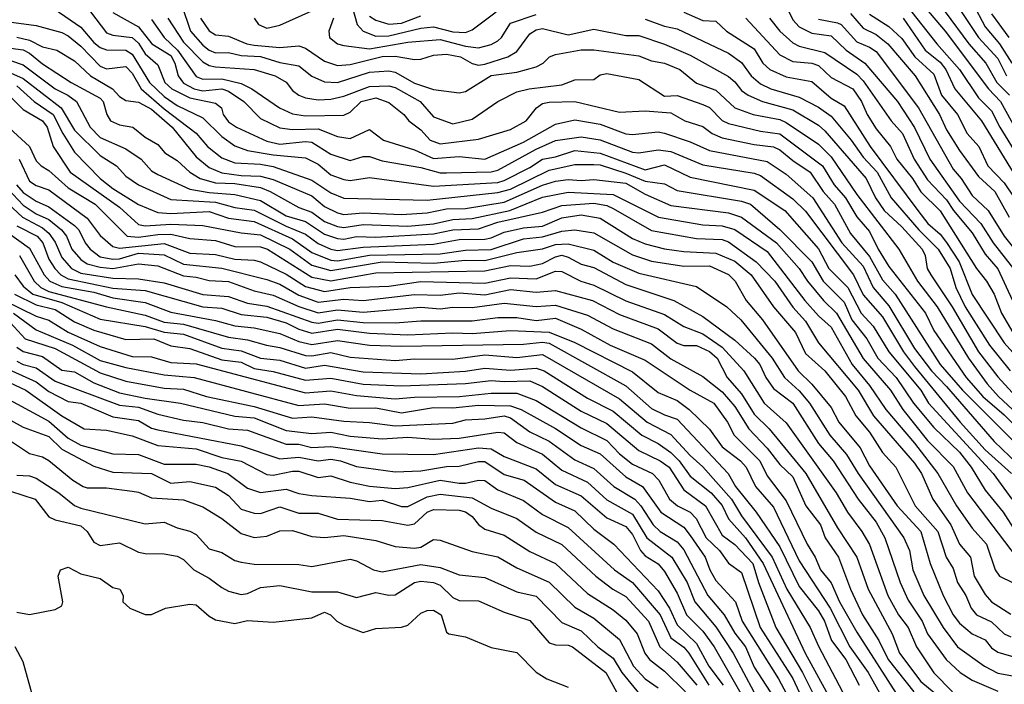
# Model space of a CAD drawing. Header units: metres. Extents: x -51132 to -49532, y -231222 to -229437.
# Tile 493 of 656: x -49813 to -49736, y -230232 to -230180. Entities that reach past the tile are written whole.
import ezdxf

# ---------------------------------------------------------------- set-up
doc = ezdxf.new("R2010")
doc.units = ezdxf.units.M
for name, color, linetype in [('CONTOUR_HALF', 8, 'Continuous'), ('CONTOUR_INDEX', 1, 'Continuous'), ('CONTOUR_INTER', 3, 'Continuous')]:
    doc.layers.add(name, color=color, linetype=linetype)

msp = doc.modelspace()

# ---------------------------------------------------------------- linework, layer by layer
at = {"layer": 'CONTOUR_HALF'}
for points, elevation in [([(-49739.5, -230177.259), (-49737.58, -230180.944), (-49736.445, -230182.259), (-49735.488, -230183.759)], 57.5), ([(-49810.58, -230179.239), (-49808.08, -230180.958), (-49807.08, -230182.159), (-49806.58, -230182.545), (-49806.08, -230182.713), (-49804.58, -230182.758), (-49804.08, -230183.057), (-49802.733, -230185.259), (-49801.58, -230186.351), (-49800.58, -230187.066), (-49798.58, -230188.013), (-49797.08, -230189.475), (-49796.08, -230190.204), (-49795.08, -230190.583), (-49793.08, -230190.921), (-49790.58, -230191.154), (-49789.58, -230191.626), (-49788.58, -230192.471), (-49787.58, -230192.834), (-49787.08, -230192.914), (-49785.58, -230192.68), (-49780.58, -230193.34), (-49775.58, -230193.063), (-49775.08, -230192.921), (-49773.08, -230191.887), (-49772.08, -230191.241), (-49771.08, -230191.059), (-49769.58, -230190.56), (-49767.58, -230190.783), (-49764.08, -230192.083), (-49762.58, -230191.692), (-49760.58, -230192.65), (-49755.58, -230193.654), (-49753.185, -230195.259), (-49750.58, -230198.226), (-49749.752, -230199.759), (-49748.29, -230201.259), (-49747.24, -230203.259), (-49746.295, -230204.259), (-49745.081, -230206.259), (-49742.598, -230209.259), (-49741.982, -230210.259), (-49736.956, -230215.759), (-49735.491, -230217.759)], 67.5), ([(-49787.08, -230178.779), (-49786.538, -230180.759), (-49786.084, -230181.259), (-49785.08, -230181.656), (-49784.08, -230181.631), (-49781.58, -230181.042), (-49780.58, -230180.924), (-49779.08, -230181.314), (-49778.08, -230181.377), (-49777.58, -230181.161), (-49775.696, -230179.759)], 63.5), ([(-49744.08, -230178.784), (-49741.339, -230182.259), (-49739.562, -230184.259), (-49738.08, -230186.461), (-49737.08, -230187.476), (-49736.438, -230188.759), (-49734.892, -230191.259)], 59.5), ([(-49805.58, -230179.812), (-49803.58, -230180.924), (-49802.546, -230182.259), (-49801.08, -230183.168), (-49800.751, -230183.759), (-49800.492, -230184.759), (-49800.08, -230185.313), (-49799.242, -230185.759), (-49798.58, -230185.909), (-49797.08, -230185.774), (-49796.58, -230185.949), (-49795.369, -230186.759), (-49794.08, -230188.083), (-49792.58, -230188.803), (-49791.58, -230188.94), (-49789.58, -230188.872), (-49788.08, -230189.469), (-49787.08, -230189.626), (-49785.58, -230188.924), (-49784.476, -230189.759), (-49782.08, -230190.512), (-49780.58, -230191.207), (-49778.58, -230191.047), (-49776.58, -230191.25), (-49773.58, -230189.932), (-49771.08, -230188.529), (-49769.58, -230188.184), (-49767.58, -230188.527), (-49765.58, -230189.266), (-49765.08, -230189.331), (-49763.08, -230189.124), (-49762.58, -230189.223), (-49760.58, -230189.898), (-49759.08, -230190.563), (-49754.58, -230191.431), (-49753.08, -230192.411), (-49751.004, -230194.259), (-49748.737, -230197.759), (-49747.08, -230199.59), (-49746.308, -230201.259), (-49745.08, -230202.682), (-49743.08, -230206.008), (-49741.77, -230207.759), (-49740.58, -230208.967), (-49736.865, -230213.259), (-49735.08, -230214.959)], 66.5), ([(-49761.08, -230179.78), (-49759.58, -230180.45), (-49758.58, -230180.493), (-49757.739, -230181.259), (-49755.58, -230182.658), (-49754.92, -230183.759), (-49754.35, -230184.259), (-49753.08, -230184.839), (-49751.08, -230185.195), (-49749.58, -230186.48), (-49748.58, -230187.098), (-49746.528, -230190.259), (-49742.825, -230195.259), (-49742.032, -230196.259), (-49741.08, -230197.092), (-49740.58, -230197.735), (-49739.59, -230199.259), (-49738.58, -230201.786), (-49736.08, -230205.552), (-49730.061, -230212.259)], 63.5), ([(-49746.58, -230179.94), (-49745.08, -230180.907), (-49744.08, -230181.832), (-49743.05, -230183.259), (-49741.58, -230184.622), (-49740.988, -230186.259), (-49739.739, -230187.759), (-49738.969, -230189.259), (-49738.066, -230190.259), (-49737.361, -230191.759), (-49736.08, -230193.081), (-49734.649, -230195.259)], 60.5), ([(-49740.701, -230179.759), (-49738.838, -230182.259), (-49737.533, -230183.759), (-49736.656, -230185.259), (-49735.678, -230186.259)], 58.5), ([(-49801.31, -230180.259), (-49800.08, -230182.138), (-49798.58, -230183.673), (-49798.08, -230183.955), (-49797.58, -230184.056), (-49794.58, -230184.27), (-49792.93, -230184.759), (-49792.08, -230185.25), (-49791.58, -230185.895), (-49791.08, -230186.256), (-49790.58, -230186.454), (-49789.58, -230186.615), (-49788.58, -230186.559), (-49787.58, -230186.327), (-49785.58, -230185.571), (-49784.08, -230185.528), (-49783.58, -230185.663), (-49781.622, -230186.759), (-49780.58, -230187.951), (-49779.08, -230188.501), (-49777.58, -230188.132), (-49775.58, -230186.75), (-49774.08, -230185.995), (-49773.141, -230185.759), (-49770.58, -230185.443), (-49769.58, -230185.066), (-49768.08, -230185.047), (-49767.58, -230184.684), (-49767.08, -230184.573), (-49764.58, -230185.045), (-49762.58, -230186.324), (-49761.58, -230186.279), (-49759.58, -230186.995), (-49759.08, -230187.22), (-49758.08, -230188.233), (-49757.58, -230188.477), (-49755.08, -230189.073), (-49753.58, -230189.264), (-49750.264, -230191.759), (-49749.337, -230193.259), (-49748.47, -230194.259), (-49747.58, -230195.752), (-49746.58, -230196.898), (-49745.926, -230198.259), (-49745.08, -230199.625), (-49742.215, -230203.259), (-49741.58, -230204.606), (-49739.045, -230208.259), (-49737.749, -230209.759), (-49736.08, -230211.181), (-49734.019, -230213.259)], 65.5), ([(-49798.753, -230180.259), (-49798.08, -230181.249), (-49797.58, -230181.567), (-49796.58, -230181.661), (-49795.135, -230182.259), (-49794.58, -230182.349), (-49792.58, -230182.541), (-49791.08, -230182.415), (-49790.58, -230182.59), (-49789.08, -230183.605), (-49788.08, -230183.94), (-49787.08, -230183.88), (-49784.58, -230183.255), (-49783.58, -230183.222), (-49782.08, -230183.484), (-49781.58, -230183.455), (-49780.58, -230183.14), (-49779.58, -230183.062), (-49778.479, -230183.259), (-49777.58, -230183.8), (-49777.08, -230183.925), (-49776.58, -230183.843), (-49774.782, -230183.259), (-49774.08, -230182.851), (-49773.08, -230181.49), (-49772.58, -230181.172), (-49772.08, -230181.067), (-49770.08, -230181.55), (-49768.08, -230181.113), (-49765.58, -230181.612), (-49764.58, -230181.615), (-49762.58, -230182.28), (-49760.58, -230183.132), (-49757.58, -230184.816), (-49757.08, -230185.231), (-49756.58, -230185.892), (-49756.064, -230186.259), (-49754.942, -230186.759), (-49752.58, -230187.392), (-49750.58, -230188.604), (-49750.08, -230189.05), (-49746.864, -230192.759), (-49746.112, -230194.259), (-49745.44, -230195.259), (-49744.08, -230196.516), (-49742.496, -230198.259), (-49742.264, -230198.759), (-49742.096, -230199.759), (-49741.815, -230200.259), (-49740.151, -230202.759), (-49738.086, -230206.259), (-49736.58, -230208.214), (-49735.185, -230209.759)], 64.5), ([(-49754.387, -230180.259), (-49753.58, -230181.276), (-49752.58, -230182.172), (-49752.08, -230182.439), (-49750.08, -230182.92), (-49747.58, -230184.629), (-49747.08, -230185.15), (-49744.911, -230188.259), (-49744.008, -230189.259), (-49743.113, -230191.259), (-49742.08, -230192.847), (-49740.58, -230194.417), (-49740.032, -230195.259), (-49738.58, -230196.987), (-49737.58, -230198.644), (-49736.58, -230199.807), (-49735.433, -230202.259)], 62.5), ([(-49750.58, -230180.337), (-49749.08, -230180.611), (-49748.807, -230180.759), (-49747.58, -230182.11), (-49746.58, -230182.515), (-49746.08, -230182.852), (-49742.768, -230187.259), (-49740.08, -230192.034), (-49739.446, -230192.759), (-49738.58, -230194.069), (-49737.346, -230195.259), (-49736.08, -230197.25), (-49733.672, -230200.259)], 61.5), ([(-49813.08, -230181.735), (-49812.08, -230181.974), (-49811.08, -230182.504), (-49809.962, -230182.759), (-49808.58, -230183.586), (-49807.338, -230184.759), (-49805.604, -230185.759), (-49805.08, -230186.36), (-49804.58, -230186.687), (-49803.58, -230186.81), (-49802.58, -230187.346), (-49800.957, -230188.759), (-49799.08, -230191.065), (-49798.08, -230191.886), (-49797.08, -230192.301), (-49795.58, -230192.515), (-49794.08, -230192.56), (-49793.08, -230192.84), (-49790.08, -230194.103), (-49789.08, -230194.928), (-49788.08, -230195.443), (-49787.58, -230195.566), (-49786.08, -230195.419), (-49783.08, -230195.56), (-49781.08, -230195.432), (-49779.58, -230195.132), (-49778.08, -230195.102), (-49775.08, -230194.594), (-49772.08, -230193.268), (-49771.08, -230192.959), (-49770.08, -230192.826), (-49769.08, -230192.907), (-49768.08, -230192.821), (-49765.58, -230193.121), (-49764.08, -230193.982), (-49762.08, -230194.85), (-49757.58, -230195.432), (-49756.575, -230195.759), (-49753.845, -230197.759), (-49752.072, -230199.759), (-49751.437, -230200.759), (-49750.187, -230202.259), (-49749.172, -230203.259), (-49747.08, -230206.794), (-49744.963, -230209.259), (-49744.004, -230210.759), (-49742.08, -230213.174), (-49740.08, -230215.198), (-49738.963, -230217.259), (-49734.58, -230222.99)], 68.5), ([(-49813.58, -230183.551), (-49812.58, -230183.907), (-49810.08, -230185.754), (-49809.09, -230186.259), (-49808.418, -230186.759), (-49807.366, -230188.759), (-49806.58, -230189.559), (-49804.58, -230190.452), (-49803.385, -230191.259), (-49802.58, -230192.151), (-49802.08, -230192.44), (-49799.58, -230193.579), (-49798.08, -230193.846), (-49796.08, -230193.991), (-49794.08, -230194.46), (-49792.08, -230195.668), (-49790.58, -230196.119), (-49789.08, -230197.093), (-49788.08, -230197.443), (-49787.58, -230197.478), (-49786.58, -230197.274), (-49785.08, -230197.32), (-49780.58, -230197.078), (-49779.08, -230196.758), (-49777.08, -230196.687), (-49775.58, -230196.165), (-49772.08, -230195.388), (-49770.58, -230194.854), (-49768.08, -230194.685), (-49767.08, -230194.867), (-49766.58, -230195.095), (-49763.58, -230196.802), (-49760.08, -230197.431), (-49758.08, -230197.501), (-49757.58, -230197.704), (-49755.427, -230199.259), (-49753.963, -230200.759), (-49752.58, -230202.789), (-49751.58, -230203.87), (-49750.58, -230205.567), (-49747.473, -230209.259), (-49746.292, -230211.259), (-49743.08, -230214.937), (-49742.546, -230215.759), (-49741.666, -230217.759), (-49740.254, -230219.759), (-49739.58, -230221.259), (-49738.711, -230222.259), (-49738.423, -230223.759), (-49737.58, -230225.179), (-49737.085, -230225.759), (-49735.58, -230226.722)], 69.5), ([(-49813.08, -230185.541), (-49811.724, -230186.759), (-49810.25, -230187.759), (-49809.489, -230189.259), (-49808.58, -230190.692), (-49806.575, -230192.759), (-49805.58, -230193.539), (-49803.58, -230194.788), (-49802.08, -230195.413), (-49801.08, -230195.476), (-49798.08, -230195.339), (-49796.58, -230195.842), (-49794.58, -230196.114), (-49791.58, -230197.463), (-49790.08, -230198.534), (-49788.58, -230199.115), (-49788.08, -230199.161), (-49785.58, -230198.732), (-49780.08, -230198.615), (-49778.08, -230198.33), (-49776.08, -230198.287), (-49773.58, -230197.455), (-49772.08, -230197.299), (-49770.58, -230196.859), (-49769.58, -230196.759), (-49768.08, -230196.997), (-49765.08, -230198.71), (-49763.58, -230199.204), (-49761.08, -230199.595), (-49759.08, -230199.564), (-49757.58, -230200.232), (-49757.068, -230200.759), (-49756.197, -230202.259), (-49754.924, -230203.759), (-49752.153, -230207.759), (-49751.08, -230208.794), (-49749.58, -230210.606), (-49748.981, -230211.759), (-49747.327, -230213.759), (-49746.58, -230215.152), (-49744.436, -230218.259), (-49742.6, -230220.259), (-49741.853, -230222.759), (-49740.847, -230225.259), (-49740.059, -230226.759), (-49739.58, -230227.405), (-49738.58, -230228.26), (-49737.58, -230228.717), (-49737.08, -230229.346), (-49736.58, -230229.672), (-49735.08, -230230.127)], 70.5), ([(-49814.262, -230188.259), (-49812.09, -230190.259), (-49811.58, -230191.384), (-49811.175, -230191.759), (-49810.58, -230192.134), (-49809.08, -230193.483), (-49806.973, -230194.759), (-49804.466, -230197.259), (-49803.58, -230197.322), (-49802.08, -230197.111), (-49801.08, -230197.104), (-49799.58, -230197.433), (-49797.58, -230197.577), (-49796.08, -230198.047), (-49794.08, -230198.088), (-49793.536, -230198.259), (-49790.08, -230200.448), (-49788.58, -230200.738), (-49785.08, -230200.105), (-49776.58, -230199.96), (-49774.58, -230199.543), (-49773.08, -230199.577), (-49772.08, -230199.371), (-49771.08, -230198.851), (-49770.58, -230198.739), (-49770.08, -230198.877), (-49769.08, -230199.432), (-49768.08, -230199.703), (-49765.58, -230201.027), (-49761.847, -230202.259), (-49759.58, -230203.52), (-49757.08, -230205.363), (-49755.555, -230206.759), (-49755.145, -230207.259), (-49754.687, -230208.259), (-49754.08, -230209.117), (-49752.58, -230210.261), (-49750.58, -230213.41), (-49749.426, -230214.759), (-49747.483, -230217.759), (-49746.08, -230219.553), (-49745.384, -230220.759), (-49744.2, -230224.259), (-49743.58, -230225.627), (-49742.481, -230227.259), (-49742.065, -230228.259), (-49740.618, -230230.259), (-49739.525, -230231.259), (-49738.58, -230231.862), (-49736.58, -230232.715)], 71.5), ([(-49813.093, -230193.259), (-49812.58, -230193.837), (-49811.58, -230194.524), (-49810.58, -230194.973), (-49808.58, -230196.415), (-49808.246, -230196.759), (-49807.754, -230197.759), (-49807.362, -230198.259), (-49806.58, -230198.848), (-49805.58, -230199.033), (-49805.08, -230199.006), (-49803.58, -230198.575), (-49801.58, -230198.693), (-49800.08, -230199.426), (-49797.08, -230199.744), (-49793.58, -230200.622), (-49792.58, -230200.992), (-49791.08, -230201.849), (-49789.58, -230202.383), (-49787.58, -230202.153), (-49786.08, -230202.266), (-49782.08, -230201.789), (-49780.08, -230201.861), (-49778.58, -230201.665), (-49776.58, -230201.812), (-49774.58, -230201.419), (-49772.58, -230201.619), (-49771.08, -230201.491), (-49768.178, -230202.259), (-49766.08, -230203.354), (-49763.08, -230204.465), (-49761.58, -230205.598), (-49761.08, -230205.777), (-49760.08, -230205.78), (-49759.08, -230206.244), (-49758.473, -230206.759), (-49757.693, -230208.259), (-49756.58, -230209.531), (-49755.58, -230211.116), (-49754.421, -230212.259), (-49751.554, -230215.759), (-49749.08, -230219.992), (-49747.568, -230222.259), (-49746.696, -230224.759), (-49744.835, -230228.259), (-49744.249, -230229.759), (-49742.58, -230231.962), (-49740.08, -230234.036)], 72.5), ([(-49814.58, -230193.982), (-49812.638, -230195.759), (-49811.08, -230196.597), (-49810.58, -230197.012), (-49810.08, -230197.721), (-49809.58, -230198.921), (-49808.817, -230199.759), (-49808.08, -230200.123), (-49805.58, -230200.518), (-49803.58, -230200.583), (-49801.58, -230200.887), (-49798.58, -230201.784), (-49796.58, -230201.961), (-49795.08, -230202.476), (-49793.58, -230202.697), (-49790.08, -230203.964), (-49789.58, -230204.03), (-49788.08, -230203.775), (-49786.08, -230203.98), (-49783.58, -230204.016), (-49781.58, -230203.846), (-49777.58, -230203.838), (-49775.58, -230203.597), (-49774.08, -230203.592), (-49772.58, -230203.816), (-49771.08, -230203.652), (-49769.08, -230204.502), (-49766.8, -230205.759), (-49764.08, -230206.91), (-49760.577, -230209.259), (-49758.742, -230210.259), (-49757.662, -230211.759), (-49757.143, -230212.759), (-49755.147, -230214.759), (-49754.58, -230215.926), (-49753.08, -230217.883), (-49751.462, -230221.259), (-49750.818, -230222.259), (-49750.418, -230223.259), (-49749.58, -230224.274), (-49748.926, -230225.759), (-49747.58, -230228.125), (-49744.283, -230233.259)], 73.5), ([(-49816.08, -230195.321), (-49812.08, -230198.19), (-49810.956, -230200.259), (-49810.502, -230200.759), (-49809.58, -230201.175), (-49807.08, -230201.624), (-49805.58, -230202.059), (-49803.08, -230202.433), (-49801.08, -230203.164), (-49797.58, -230203.813), (-49796.08, -230204.23), (-49794.58, -230204.385), (-49792.58, -230204.827), (-49791.08, -230205.455), (-49790.08, -230205.692), (-49788.08, -230205.378), (-49785.58, -230205.737), (-49783.08, -230205.826), (-49773.58, -230205.665), (-49772.08, -230205.506), (-49771.58, -230205.579), (-49765.58, -230208.923), (-49763.58, -230210.677), (-49762.58, -230211.188), (-49761.58, -230211.526), (-49757.619, -230215.759), (-49757.044, -230216.759), (-49755.43, -230218.759), (-49753.58, -230221.454), (-49752.08, -230224.556), (-49750.58, -230226.452), (-49750.105, -230227.259), (-49749.559, -230228.759), (-49748.428, -230230.259), (-49747.407, -230232.259)], 74.5), ([(-49813.238, -230200.259), (-49812.58, -230201.139), (-49811.837, -230201.759), (-49809.58, -230202.41), (-49806.58, -230203.726), (-49803.08, -230204.302), (-49801.58, -230204.721), (-49800.08, -230204.877), (-49797.08, -230205.971), (-49795.58, -230206.185), (-49794.08, -230206.76), (-49792.58, -230206.918), (-49790.58, -230207.535), (-49789.08, -230207.313), (-49786.08, -230207.83), (-49781.58, -230207.973), (-49778.08, -230207.761), (-49776.58, -230207.541), (-49774.58, -230207.694), (-49772.58, -230207.537), (-49771.964, -230207.759), (-49768.58, -230209.885), (-49766.58, -230210.886), (-49764.352, -230212.759), (-49763.08, -230213.403), (-49762.08, -230214.101), (-49761.428, -230214.759), (-49760.58, -230215.959), (-49758.941, -230217.259), (-49758.08, -230218.234), (-49757.58, -230219.274), (-49756.253, -230220.759), (-49754.894, -230222.759), (-49751.595, -230229.759), (-49749.697, -230233.259)], 75.5), ([(-49814.063, -230202.259), (-49811.58, -230203.49), (-49810.58, -230203.797), (-49809.08, -230204.728), (-49806.58, -230205.861), (-49804.08, -230206.619), (-49802.58, -230206.647), (-49801.08, -230207.103), (-49799.08, -230207.19), (-49790.58, -230209.464), (-49788.58, -230209.312), (-49786.58, -230209.678), (-49783.58, -230209.919), (-49782.08, -230209.787), (-49778.555, -230209.759), (-49776.08, -230209.488), (-49774.08, -230209.478), (-49772.58, -230210.071), (-49769.08, -230212.2), (-49767.08, -230213.187), (-49766.08, -230214.222), (-49765.08, -230215.02), (-49763.514, -230215.759), (-49763.026, -230216.259), (-49762.185, -230217.759), (-49761.569, -230218.259), (-49760.58, -230218.767), (-49760.107, -230219.259), (-49759.338, -230220.759), (-49758.295, -230221.759), (-49757.58, -230222.733), (-49756.58, -230223.479), (-49755.112, -230227.759), (-49752.58, -230231.739), (-49752.08, -230232.783)], 76.5), ([(-49813.58, -230203.994), (-49812.418, -230205.259), (-49810.08, -230206.018), (-49806.58, -230207.896), (-49804.58, -230208.556), (-49801.58, -230209.097), (-49800.08, -230209.188), (-49798.29, -230209.759), (-49794.58, -230210.53), (-49791.58, -230211.442), (-49790.08, -230211.324), (-49787.58, -230211.682), (-49785.58, -230211.773), (-49783.58, -230212.03), (-49779.08, -230211.819), (-49778.08, -230211.558), (-49776.58, -230211.5), (-49775.08, -230211.246), (-49774.58, -230211.399), (-49773.08, -230212.498), (-49771.58, -230213.234), (-49769.58, -230214.686), (-49768.08, -230215.349), (-49766.539, -230216.759), (-49764.896, -230217.759), (-49764.431, -230218.259), (-49763.455, -230219.759), (-49762.908, -230220.259), (-49761.58, -230221.085), (-49761.08, -230221.691), (-49759.194, -230225.259), (-49757.927, -230226.759), (-49757.08, -230228.199), (-49756.268, -230229.259), (-49755.58, -230230.856), (-49753.372, -230234.259)], 77.5), ([(-49813.08, -230206.994), (-49812.58, -230207.262), (-49811.58, -230207.515), (-49810.08, -230208.563), (-49805.08, -230210.412), (-49803.58, -230210.587), (-49802.08, -230211.116), (-49800.08, -230211.6), (-49798.58, -230211.781), (-49796.58, -230212.266), (-49795.08, -230212.367), (-49792.08, -230213.453), (-49791.08, -230213.459), (-49790.08, -230213.722), (-49788.58, -230213.652), (-49784.58, -230214.226), (-49780.58, -230214.281), (-49777.08, -230213.741), (-49776.08, -230213.82), (-49775.08, -230214.432), (-49772.58, -230215.377), (-49771.08, -230216.607), (-49769.08, -230217.488), (-49767.08, -230219.215), (-49765.58, -230219.875), (-49765.08, -230220.495), (-49764.44, -230221.759), (-49764.08, -230222.174), (-49763.08, -230222.796), (-49762.58, -230223.377), (-49761.58, -230225.09), (-49760.853, -230226.759), (-49759.58, -230228.042), (-49758.713, -230229.259), (-49756.41, -230233.259)], 78.5), ([(-49814.08, -230208.456), (-49812.366, -230209.259), (-49809.58, -230211.255), (-49807.814, -230212.259), (-49806.08, -230212.373), (-49804.08, -230212.821), (-49802.08, -230213.558), (-49799.08, -230213.827), (-49797.08, -230214.504), (-49795.58, -230214.797), (-49793.58, -230215.822), (-49793.08, -230215.882), (-49791.58, -230215.564), (-49791.08, -230215.581), (-49789.58, -230216.058), (-49788.58, -230215.93), (-49787.08, -230216.422), (-49785.58, -230216.743), (-49783.58, -230216.915), (-49782.58, -230216.833), (-49780.08, -230216.277), (-49778.58, -230216.511), (-49778.08, -230216.509), (-49777.08, -230216.258), (-49776.58, -230216.288), (-49775.58, -230217.017), (-49773.58, -230217.861), (-49772.08, -230218.936), (-49770.08, -230219.958), (-49766.462, -230223.259), (-49765.08, -230224.248), (-49762.902, -230226.759), (-49762.08, -230228.553), (-49761.08, -230229.292), (-49760.667, -230229.759), (-49759.118, -230232.259)], 79.5), ([(-49813.58, -230211.6), (-49812.58, -230212.142), (-49810.58, -230212.863), (-49809.58, -230213.85), (-49807.08, -230215.189), (-49805.58, -230215.655), (-49802.58, -230215.751), (-49801.08, -230216.504), (-49799.58, -230216.362), (-49797.58, -230216.804), (-49796.58, -230217.47), (-49795.58, -230218.53), (-49794.58, -230218.845), (-49794.08, -230218.856), (-49792.58, -230218.341), (-49791.08, -230218.832), (-49789.58, -230218.855), (-49788.08, -230219.299), (-49784.58, -230219.401), (-49782.58, -230219.773), (-49782.08, -230219.666), (-49781.08, -230218.766), (-49780.58, -230218.55), (-49778.58, -230218.619), (-49778.08, -230218.739), (-49777.58, -230219.098), (-49777.08, -230219.721), (-49776.58, -230220.101), (-49775.08, -230220.554), (-49773.08, -230221.843), (-49771.08, -230222.753), (-49768.58, -230225.116), (-49766.58, -230226.386), (-49765.58, -230227.191), (-49764.709, -230228.259), (-49764.11, -230229.759), (-49763.756, -230230.259), (-49762.58, -230231.153), (-49760.947, -230232.759)], 80.5), ([(-49813.08, -230215.887), (-49812.08, -230215.934), (-49811.58, -230216.116), (-49809.803, -230217.259), (-49808.58, -230218.25), (-49808.08, -230218.461), (-49803.08, -230219.676), (-49801.58, -230219.55), (-49800.58, -230219.99), (-49799.58, -230220.238), (-49799.08, -230220.515), (-49798.08, -230221.63), (-49797.08, -230221.912), (-49796.08, -230222.523), (-49795.58, -230222.656), (-49794.58, -230222.813), (-49791.08, -230222.841), (-49790.08, -230223.005), (-49787.08, -230222.43), (-49786.58, -230222.547), (-49785.275, -230223.259), (-49784.58, -230223.416), (-49781.58, -230222.845), (-49780.08, -230223.068), (-49778.58, -230223.661), (-49776.58, -230223.853), (-49774.08, -230224.986), (-49772.58, -230225.317), (-49770.58, -230227.354), (-49769.08, -230228.017), (-49767.763, -230229.259), (-49766.58, -230230.156), (-49765.892, -230231.259), (-49762.627, -230235.259)], 81.5), ([(-49809.666, -230223.259), (-49809.08, -230223.039), (-49808.08, -230223.571), (-49806.58, -230223.935), (-49805.58, -230224.641), (-49805.033, -230224.759), (-49804.787, -230225.259), (-49804.821, -230225.759), (-49804.257, -230226.259), (-49803.08, -230226.745), (-49802.58, -230226.752), (-49801.479, -230226.259), (-49799.58, -230225.924), (-49799.08, -230225.986), (-49798.08, -230226.882), (-49797.58, -230227.156), (-49796.08, -230227.453), (-49795.08, -230227.199), (-49793.08, -230227.343), (-49790.08, -230226.998), (-49789.08, -230226.567), (-49788.629, -230226.759), (-49788.124, -230227.259), (-49787.58, -230227.561), (-49786.08, -230228.155), (-49785.08, -230227.824), (-49783.08, -230227.737), (-49782.58, -230227.58), (-49781.58, -230226.634), (-49781.08, -230226.43), (-49780.58, -230226.408), (-49779.986, -230226.759), (-49779.58, -230228.117), (-49779.393, -230228.259), (-49778.08, -230228.478), (-49776.08, -230229.32), (-49774.08, -230229.691), (-49772.58, -230231.233), (-49771.76, -230231.759), (-49770.08, -230232.402)], 82.5), ([(-49813.08, -230226.556), (-49812.08, -230226.743), (-49810.08, -230226.35), (-49809.58, -230226.056), (-49809.477, -230225.759), (-49809.858, -230223.759), (-49809.666, -230223.259)], 82.5), ([(-49810.693, -230237.259), (-49812.58, -230230.428), (-49813.202, -230229.259)], 82.5)]:
    msp.add_lwpolyline(points, dxfattribs=dict(at, elevation=elevation))
at = {"layer": 'CONTOUR_INDEX'}
for points, elevation in [([(-49800.204, -230179.259), (-49799.525, -230181.259), (-49798.58, -230182.35), (-49798.08, -230182.763), (-49797.58, -230182.951), (-49796.58, -230182.944), (-49795.58, -230183.159), (-49794.08, -230183.252), (-49792.58, -230183.718), (-49791.08, -230183.969), (-49790.08, -230184.77), (-49789.08, -230185.232), (-49788.08, -230185.259), (-49785.58, -230184.474), (-49784.08, -230184.368), (-49783.58, -230184.464), (-49782.08, -230185.326), (-49780.58, -230185.81), (-49778.58, -230186.082), (-49778.08, -230185.96), (-49776.08, -230184.724), (-49774.08, -230184.456), (-49772.58, -230184.047), (-49772.033, -230183.759), (-49771.53, -230183.259), (-49771.08, -230183.084), (-49769.08, -230182.73), (-49768.08, -230182.719), (-49764.58, -230183.193), (-49763.58, -230183.574), (-49762.58, -230183.767), (-49761.382, -230184.259), (-49760.08, -230185.325), (-49758.58, -230185.877), (-49757.08, -230187.253), (-49755.663, -230187.759), (-49753.58, -230188.158), (-49753.08, -230188.379), (-49750.58, -230190.07), (-49749.58, -230191.059), (-49747.58, -230194.014), (-49744.292, -230198.259), (-49742.862, -230200.759), (-49741.319, -230202.759), (-49738.881, -230206.759), (-49737.423, -230208.759), (-49736.527, -230209.759), (-49733.296, -230212.759)], 65), ([(-49743.971, -230180.259), (-49742.261, -230182.759), (-49741.08, -230183.688), (-49740.63, -230184.259), (-49739.946, -230185.759), (-49737.859, -230188.259), (-49735.091, -230192.759)], 60), ([(-49813.58, -230184.517), (-49812.58, -230184.953), (-49809.62, -230187.259), (-49808.58, -230188.981), (-49806.58, -230190.953), (-49805.308, -230191.759), (-49804.58, -230192.579), (-49803.58, -230193.249), (-49801.08, -230194.381), (-49797.58, -230194.61), (-49796.08, -230195.019), (-49794.58, -230195.218), (-49792.08, -230196.477), (-49790.58, -230197.087), (-49789.58, -230197.828), (-49788.58, -230198.265), (-49788.08, -230198.355), (-49786.08, -230198.099), (-49780.58, -230197.867), (-49778.58, -230197.508), (-49776.58, -230197.48), (-49776.08, -230197.381), (-49775.08, -230196.925), (-49773.58, -230196.61), (-49772.08, -230196.473), (-49770.58, -230195.819), (-49769.08, -230195.585), (-49767.58, -230195.847), (-49765.08, -230197.438), (-49764.08, -230197.849), (-49762.58, -230198.237), (-49761.08, -230198.439), (-49758.58, -230198.567), (-49757.08, -230199.192), (-49755.825, -230200.259), (-49754.073, -230202.759), (-49752.367, -230204.759), (-49751.58, -230206.383), (-49750.072, -230207.759), (-49748.455, -230209.759), (-49747.646, -230211.259), (-49746.58, -230212.537), (-49745.58, -230214.116), (-49744.549, -230215.259), (-49743.034, -230218.259), (-49741.267, -230220.259), (-49740.607, -230222.259), (-49740.08, -230223.149), (-49739.722, -230224.259), (-49739.089, -230225.259), (-49738.664, -230226.259), (-49738.24, -230226.759), (-49737.08, -230227.305), (-49736.08, -230228.245), (-49735.58, -230228.487)], 70), ([(-49812.877, -230198.759), (-49811.729, -230200.759), (-49811.217, -230201.259), (-49810.58, -230201.555), (-49806.08, -230202.762), (-49803.08, -230203.419), (-49801.58, -230203.961), (-49800.08, -230204.112), (-49796.58, -230205.115), (-49795.08, -230205.318), (-49793.616, -230205.759), (-49792.58, -230205.921), (-49790.58, -230206.562), (-49790.08, -230206.588), (-49788.58, -230206.331), (-49787.08, -230206.683), (-49783.58, -230206.937), (-49782.08, -230206.82), (-49779.08, -230206.841), (-49776.58, -230206.508), (-49774.08, -230206.717), (-49772.08, -230206.47), (-49766.08, -230209.933), (-49763.938, -230211.759), (-49762.08, -230212.713), (-49760.58, -230214.338), (-49759.58, -230215.23), (-49757.364, -230217.759), (-49756.58, -230219.062), (-49754.181, -230222.259), (-49753.026, -230224.759), (-49751.221, -230227.759), (-49750.58, -230229.22), (-49748.701, -230232.759)], 75), ([(-49814.58, -230209.513), (-49810.58, -230211.663), (-49809.08, -230212.994), (-49808.08, -230213.542), (-49805.58, -230214.213), (-49803.58, -230214.265), (-49801.58, -230215.022), (-49799.08, -230215.031), (-49798.08, -230215.239), (-49796.628, -230215.759), (-49795.08, -230216.902), (-49794.08, -230217.228), (-49792.08, -230216.968), (-49791.08, -230217.31), (-49790.08, -230217.453), (-49787.08, -230217.678), (-49785.58, -230217.931), (-49784.58, -230217.838), (-49783.08, -230218.326), (-49782.58, -230218.31), (-49781.08, -230217.57), (-49780.08, -230217.36), (-49777.58, -230217.648), (-49776.08, -230218.46), (-49774.08, -230219.249), (-49772.58, -230220.326), (-49770.58, -230221.272), (-49767.929, -230223.759), (-49766.607, -230224.759), (-49765.58, -230225.341), (-49763.813, -230227.259), (-49762.942, -230229.259), (-49761.58, -230230.468), (-49760.05, -230232.259)], 80)]:
    msp.add_lwpolyline(points, dxfattribs=dict(at, elevation=elevation))
at = {"layer": 'CONTOUR_INTER'}
for points, elevation in [([(-49744.08, -230177.262), (-49740.701, -230181.259), (-49737.301, -230185.759), (-49736.388, -230186.759), (-49734.18, -230190.759)], 59), ([(-49753.112, -230179.259), (-49752.58, -230180.392), (-49752.08, -230180.925), (-49751.08, -230181.419), (-49749.58, -230181.646), (-49748.424, -230182.759), (-49746.968, -230183.759), (-49744.398, -230186.759), (-49743.08, -230188.778), (-49741.898, -230191.259), (-49739.58, -230194.529), (-49737.91, -230196.259), (-49736.957, -230197.759), (-49734.623, -230200.759)], 62), ([(-49739.768, -230179.259), (-49738.101, -230181.759), (-49736.58, -230183.413), (-49735.909, -230184.759)], 58), ([(-49807.326, -230179.759), (-49806.08, -230181.399), (-49805.58, -230181.594), (-49804.08, -230181.763), (-49803.58, -230182.194), (-49803.08, -230183.048), (-49802.08, -230183.885), (-49801.539, -230185.259), (-49800.986, -230185.759), (-49799.58, -230186.464), (-49797.58, -230186.871), (-49797.122, -230187.259), (-49796.982, -230187.759), (-49796.58, -230188.339), (-49795.953, -230188.759), (-49793.58, -230189.851), (-49792.58, -230190.068), (-49790.58, -230189.869), (-49790.08, -230189.926), (-49788.58, -230190.863), (-49787.08, -230191.355), (-49786.08, -230191.045), (-49785.58, -230191.031), (-49784.58, -230191.373), (-49781.58, -230191.897), (-49780.08, -230192.308), (-49779.58, -230192.307), (-49776.08, -230192.229), (-49775.58, -230192.104), (-49772.58, -230190.463), (-49771.08, -230189.799), (-49769.08, -230189.508), (-49767.58, -230189.745), (-49765.08, -230190.699), (-49764.58, -230190.749), (-49763.08, -230190.511), (-49762.08, -230190.65), (-49759.58, -230191.679), (-49755.58, -230192.346), (-49755.08, -230192.522), (-49752.58, -230194.347), (-49751.58, -230195.295), (-49747.849, -230200.259), (-49747.08, -230201.834), (-49745.58, -230203.534), (-49743.946, -230206.259), (-49743.08, -230207.421), (-49739.518, -230211.759), (-49737.58, -230213.9), (-49735.514, -230215.759)], 67), ([(-49794.582, -230180.259), (-49794.232, -230180.759), (-49793.58, -230181.034), (-49792.58, -230180.814), (-49790.08, -230179.677)], 64), ([(-49788.397, -230180.259), (-49788.752, -230181.259), (-49788.706, -230181.759), (-49788.08, -230182.256), (-49787.58, -230182.393), (-49785.58, -230182.634), (-49782.58, -230182.123), (-49780.08, -230181.928), (-49778.08, -230182.436), (-49777.08, -230182.565), (-49776.08, -230182.301), (-49775.58, -230182.018), (-49775.281, -230181.759), (-49774.58, -230180.656), (-49772.58, -230179.979)], 64), ([(-49785.58, -230180.098), (-49785.08, -230180.404), (-49784.08, -230180.727), (-49783.08, -230180.655), (-49781.58, -230180.078)], 63), ([(-49748.08, -230179.902), (-49747.08, -230181.047), (-49746.08, -230181.531), (-49745.163, -230182.259), (-49743.031, -230184.759), (-49741.145, -230187.759), (-49740.58, -230188.972), (-49739.58, -230190.581), (-49738.08, -230192.61), (-49736.814, -230193.759), (-49735.69, -230195.759)], 61), ([(-49737.08, -230179.93), (-49735.716, -230181.759)], 57), ([(-49814.08, -230180.492), (-49811.58, -230180.841), (-49809.58, -230181.378), (-49809.08, -230181.621), (-49808.08, -230182.43), (-49806.58, -230184.003), (-49806.08, -230184.203), (-49804.58, -230184.029), (-49804.08, -230184.547), (-49803.374, -230185.759), (-49801.58, -230187.325), (-49799.08, -230189.226), (-49798.203, -230190.259), (-49797.08, -230191.135), (-49796.08, -230191.546), (-49794.08, -230191.646), (-49793.08, -230191.821), (-49790.08, -230192.873), (-49788.58, -230193.865), (-49787.58, -230194.296), (-49781.08, -230194.434), (-49775.58, -230193.853), (-49774.58, -230193.576), (-49771.58, -230192.097), (-49769.58, -230191.676), (-49768.08, -230191.651), (-49767.58, -230191.695), (-49765.58, -230192.338), (-49764.08, -230192.973), (-49762.58, -230193.159), (-49761.58, -230193.678), (-49756.58, -230194.521), (-49755.871, -230194.759), (-49753.58, -230196.727), (-49751.091, -230199.259), (-49750.205, -230200.759), (-49748.58, -230202.388), (-49747.981, -230203.759), (-49746.791, -230205.259), (-49745.949, -230206.759), (-49744.518, -230208.259), (-49743.15, -230210.259), (-49741.58, -230212.159), (-49739.58, -230214.083), (-49738.66, -230215.259), (-49737.58, -230217.052), (-49736.175, -230218.759), (-49735.215, -230220.259)], 68), ([(-49802.58, -230180.367), (-49801.583, -230181.759), (-49800.536, -230182.759), (-49799.08, -230184.796), (-49798.58, -230185.002), (-49797.08, -230184.998), (-49795.58, -230185.352), (-49794.752, -230185.759), (-49792.584, -230187.259), (-49791.58, -230187.723), (-49790.58, -230187.875), (-49787.58, -230187.817), (-49787.08, -230187.582), (-49786.229, -230186.759), (-49785.08, -230186.465), (-49784.08, -230186.835), (-49782.89, -230187.759), (-49782.513, -230188.259), (-49781.58, -230188.961), (-49780.86, -230189.759), (-49780.08, -230190.047), (-49777.08, -230189.677), (-49774.58, -230188.942), (-49773.361, -230188.259), (-49772.56, -230187.259), (-49772.08, -230186.912), (-49771.58, -230186.799), (-49769.58, -230186.761), (-49766.08, -230187.574), (-49764.08, -230187.469), (-49762.08, -230187.637), (-49760.984, -230188.259), (-49759.58, -230188.693), (-49758.871, -230189.259), (-49758.08, -230189.586), (-49755.58, -230190.106), (-49754.08, -230190.282), (-49753.58, -230190.51), (-49752.58, -230191.352), (-49751.218, -230192.259), (-49750.209, -230193.759), (-49749.325, -230194.759), (-49748.08, -230197.038), (-49746.58, -230198.825), (-49745.58, -230200.654), (-49744.586, -230201.759), (-49741.083, -230207.259), (-49739.335, -230209.259), (-49735.08, -230213.506)], 66), ([(-49764.08, -230180.343), (-49762.58, -230180.89), (-49761.58, -230181.075), (-49757.58, -230182.972), (-49756.58, -230183.724), (-49755.812, -230184.759), (-49755.08, -230185.371), (-49754.277, -230185.759), (-49752.08, -230186.422), (-49750.58, -230187.204), (-49749.58, -230187.902), (-49748.016, -230189.759), (-49747.08, -230191.09), (-49745.99, -230192.259), (-49744.914, -230194.259), (-49742.753, -230196.759), (-49741.238, -230198.259), (-49740.297, -230199.759), (-49739.869, -230201.259), (-49739.126, -230202.759), (-49737.231, -230205.759), (-49735.612, -230207.759)], 64), ([(-49756.235, -230180.259), (-49753.58, -230183.121), (-49752.58, -230183.623), (-49751.08, -230183.756), (-49750.58, -230183.949), (-49749.58, -230184.889), (-49747.886, -230185.759), (-49747.205, -230186.759), (-49746.783, -230187.759), (-49746.08, -230188.886), (-49744.953, -230190.259), (-49744.464, -230191.259), (-49743.232, -230192.759), (-49742.58, -230193.79), (-49741.08, -230195.27), (-49738.255, -230199.759), (-49737.457, -230200.759), (-49736.884, -230201.759), (-49736.302, -230203.259), (-49735.404, -230204.759)], 63), ([(-49813.58, -230182.602), (-49812.58, -230182.726), (-49812.08, -230182.991), (-49811.08, -230183.808), (-49808.852, -230185.259), (-49806.58, -230186.496), (-49806.334, -230186.759), (-49806.062, -230187.759), (-49805.765, -230188.259), (-49805.08, -230188.56), (-49804.037, -230188.759), (-49803.08, -230189.537), (-49802.08, -230190.108), (-49801.546, -230190.759), (-49800.58, -230191.358), (-49799.591, -230192.259), (-49798.794, -230192.759), (-49797.58, -230193.092), (-49796.08, -230193.14), (-49794.08, -230193.464), (-49793.333, -230193.759), (-49791.08, -230195.013), (-49790.08, -230195.37), (-49789.08, -230196.104), (-49788.08, -230196.495), (-49787.58, -230196.562), (-49786.08, -230196.343), (-49782.58, -230196.458), (-49780.58, -230196.28), (-49779.08, -230195.959), (-49777.58, -230195.861), (-49774.638, -230195.259), (-49772.08, -230194.219), (-49770.08, -230193.828), (-49766.58, -230193.994), (-49763.044, -230195.759), (-49759.58, -230196.367), (-49758.08, -230196.436), (-49757.08, -230196.741), (-49754.58, -230198.448), (-49751.636, -230202.259), (-49750.58, -230203.451), (-49749.58, -230204.331), (-49747.942, -230207.259), (-49746.58, -230208.883), (-49745.328, -230210.759), (-49743.08, -230213.386), (-49741.259, -230215.759), (-49739.813, -230218.259), (-49738.58, -230220.009), (-49737.475, -230221.259), (-49736.791, -230223.259), (-49736.451, -230223.759), (-49735.444, -230224.259)], 69), ([(-49813.58, -230186.396), (-49812.58, -230187.386), (-49811.072, -230188.259), (-49810.712, -230188.759), (-49810.253, -230190.259), (-49808.917, -230192.259), (-49805.08, -230194.992), (-49803.58, -230196.332), (-49803.08, -230196.437), (-49801.08, -230196.314), (-49798.58, -230196.413), (-49795.58, -230196.989), (-49794.08, -230197.137), (-49791.788, -230198.259), (-49790.08, -230199.508), (-49788.58, -230199.924), (-49784.58, -230199.248), (-49780.58, -230199.359), (-49778.08, -230199.13), (-49776.58, -230199.14), (-49774.08, -230198.519), (-49772.08, -230198.229), (-49771.08, -230197.887), (-49770.08, -230197.851), (-49768.08, -230198.35), (-49766.58, -230199.267), (-49764.58, -230200.125), (-49760.08, -230201.179), (-49757.707, -230202.759), (-49756.627, -230203.759), (-49754.194, -230206.759), (-49753.222, -230208.259), (-49752.08, -230209.299), (-49751.259, -230210.259), (-49749.695, -230212.759), (-49748.382, -230214.259), (-49747.47, -230215.759), (-49743.919, -230220.759), (-49743.472, -230221.759), (-49743.212, -230223.259), (-49742.363, -230225.259), (-49740.855, -230227.759), (-49739.731, -230229.259), (-49737.633, -230230.759), (-49736.58, -230231.324), (-49732.08, -230232.124)], 71), ([(-49812.887, -230191.259), (-49812.08, -230192.973), (-49811.58, -230193.307), (-49810.58, -230193.636), (-49807.58, -230195.84), (-49806.58, -230197.209), (-49805.58, -230198.055), (-49805.08, -230198.174), (-49801.58, -230197.813), (-49799.58, -230198.578), (-49797.58, -230198.667), (-49796.08, -230199.034), (-49794.58, -230199.113), (-49794.08, -230199.238), (-49792.08, -230200.211), (-49790.58, -230201.173), (-49789.08, -230201.563), (-49787.08, -230201.264), (-49784.08, -230201.135), (-49781.58, -230200.789), (-49776.58, -230200.918), (-49774.58, -230200.492), (-49772.58, -230200.571), (-49771.08, -230199.984), (-49770.58, -230200.005), (-49769.103, -230200.759), (-49768.08, -230201.06), (-49765.58, -230202.293), (-49762.58, -230203.356), (-49761.08, -230204.297), (-49759.58, -230204.864), (-49758.08, -230205.891), (-49756.385, -230207.759), (-49754.805, -230210.259), (-49753.08, -230211.788), (-49749.186, -230217.259), (-49748.315, -230218.759), (-49747.185, -230220.259), (-49746.58, -230221.295), (-49745.154, -230225.259), (-49744.323, -230226.759), (-49743.585, -230227.759), (-49742.921, -230229.259), (-49741.58, -230231.287), (-49740.125, -230232.759)], 72), ([(-49814.546, -230192.759), (-49812.58, -230194.841), (-49811.58, -230195.508), (-49810.58, -230195.942), (-49809.59, -230196.759), (-49809.204, -230197.259), (-49808.781, -230198.259), (-49808.08, -230199.062), (-49807.58, -230199.408), (-49806.58, -230199.675), (-49805.58, -230199.773), (-49803.58, -230199.419), (-49802.08, -230199.575), (-49800.08, -230200.335), (-49799.08, -230200.433), (-49798.08, -230200.714), (-49796.58, -230200.777), (-49794.58, -230201.5), (-49793.08, -230201.84), (-49791.08, -230202.74), (-49789.58, -230203.224), (-49788.08, -230202.992), (-49786.08, -230203.166), (-49781.58, -230202.793), (-49780.08, -230202.912), (-49779.08, -230202.777), (-49777.58, -230202.804), (-49775.08, -230202.482), (-49772.58, -230202.73), (-49771.08, -230202.62), (-49768.58, -230203.41), (-49766.58, -230204.477), (-49763.58, -230205.637), (-49762.08, -230206.804), (-49759.58, -230208.183), (-49758.08, -230209.395), (-49757.08, -230210.517), (-49756.013, -230212.259), (-49754.58, -230213.78), (-49753.58, -230215.058), (-49752.58, -230216.015), (-49751.565, -230218.259), (-49750.412, -230219.759), (-49750.06, -230220.759), (-49749.011, -230222.259), (-49748.08, -230224.759), (-49747.146, -230226.759), (-49745.857, -230228.759), (-49745.14, -230230.259), (-49743.147, -230232.759)], 73), ([(-49813.08, -230196.446), (-49811.503, -230197.259), (-49811.058, -230197.759), (-49810.58, -230199.05), (-49810.114, -230199.759), (-49809.648, -230200.259), (-49809.08, -230200.584), (-49805.58, -230201.303), (-49803.08, -230201.497), (-49798.58, -230202.761), (-49797.08, -230202.866), (-49795.58, -230203.347), (-49793.58, -230203.558), (-49792.08, -230204.011), (-49791.08, -230204.505), (-49790.08, -230204.823), (-49788.08, -230204.503), (-49785.58, -230204.823), (-49782.58, -230204.945), (-49779.08, -230204.782), (-49777.58, -230204.828), (-49774.58, -230204.603), (-49771.58, -230204.732), (-49769.58, -230205.542), (-49765.08, -230207.83), (-49763.08, -230209.446), (-49761.58, -230210.049), (-49760.646, -230210.759), (-49759.08, -230212.301), (-49758.08, -230213.672), (-49756.649, -230214.759), (-49756.208, -230215.259), (-49755.471, -230216.759), (-49754.08, -230218.377), (-49752.08, -230222.555), (-49749.666, -230226.259), (-49748.124, -230229.259), (-49746.688, -230231.259), (-49745.08, -230234.159)], 74), ([(-49813.245, -230201.759), (-49811.58, -230202.611), (-49810.08, -230202.958), (-49808.58, -230203.923), (-49807.08, -230204.577), (-49804.58, -230205.3), (-49802.405, -230205.259), (-49801.08, -230205.792), (-49799.58, -230206), (-49797.08, -230206.881), (-49795.58, -230207.083), (-49794.58, -230207.56), (-49793.08, -230207.803), (-49790.58, -230208.487), (-49788.58, -230208.326), (-49786.08, -230208.787), (-49783.08, -230208.907), (-49778.08, -230208.744), (-49776.08, -230208.497), (-49775.08, -230208.588), (-49773.08, -230208.528), (-49772.08, -230208.979), (-49769.08, -230210.892), (-49767.08, -230211.865), (-49764.58, -230213.96), (-49762.923, -230214.759), (-49762.219, -230215.259), (-49761.08, -230217.013), (-49759.384, -230218.259), (-49758.08, -230220.547), (-49757.08, -230221.285), (-49755.679, -230222.759), (-49755.244, -230224.259), (-49753.898, -230227.759), (-49751.815, -230231.259), (-49751.07, -230232.759)], 76), ([(-49813.347, -230203.259), (-49811.58, -230204.556), (-49808.73, -230205.759), (-49806.58, -230206.954), (-49804.58, -230207.5), (-49801.58, -230208.055), (-49799.245, -230208.259), (-49791.08, -230210.456), (-49789.08, -230210.319), (-49787.08, -230210.65), (-49785.08, -230210.631), (-49783.08, -230211.012), (-49780.58, -230210.612), (-49779.08, -230210.636), (-49777.08, -230210.43), (-49774.58, -230210.465), (-49773.758, -230210.759), (-49771.08, -230212.249), (-49769.08, -230213.575), (-49767.58, -230214.217), (-49765.58, -230216.014), (-49764.286, -230216.759), (-49762.87, -230218.759), (-49761.08, -230219.937), (-49760.58, -230220.579), (-49759.393, -230222.259), (-49759.04, -230223.259), (-49758.58, -230224.099), (-49757.032, -230225.759), (-49756.515, -230227.259), (-49753.679, -230231.759), (-49751.567, -230235.759)], 77), ([(-49813.08, -230205.909), (-49812.58, -230206.253), (-49811.08, -230206.623), (-49809.58, -230207.686), (-49808.58, -230207.822), (-49807.08, -230208.678), (-49805.08, -230209.455), (-49803.08, -230209.881), (-49800.314, -230210.259), (-49796.08, -230211.273), (-49794.58, -230211.4), (-49792.08, -230212.403), (-49790.08, -230212.633), (-49788.58, -230212.525), (-49787.08, -230212.838), (-49784.58, -230213.048), (-49782.58, -230212.916), (-49780.58, -230213.07), (-49778.58, -230213.008), (-49775.58, -230212.521), (-49775.08, -230212.59), (-49774.08, -230213.33), (-49772.08, -230214.248), (-49770.58, -230215.487), (-49768.58, -230216.432), (-49767.08, -230217.805), (-49765.08, -230218.908), (-49763.947, -230220.759), (-49761.995, -230222.259), (-49760.813, -230224.259), (-49760.21, -230225.759), (-49758.58, -230227.699), (-49757.232, -230229.759), (-49755.621, -230232.759)], 78), ([(-49813.465, -230207.759), (-49811.58, -230208.608), (-49810.58, -230209.362), (-49809.08, -230210.142), (-49808.08, -230210.276), (-49805.58, -230211.343), (-49803.58, -230211.616), (-49802.58, -230212.214), (-49802.08, -230212.359), (-49795.58, -230213.591), (-49792.58, -230214.616), (-49791.08, -230214.486), (-49789.58, -230214.773), (-49788.58, -230214.634), (-49787.83, -230214.759), (-49786.58, -230215.2), (-49783.58, -230215.619), (-49781.58, -230215.554), (-49779.58, -230215.203), (-49778.58, -230215.18), (-49777.08, -230214.802), (-49776.58, -230214.809), (-49775.08, -230215.832), (-49773.528, -230216.259), (-49771.08, -230217.979), (-49769.58, -230218.65), (-49768.08, -230220.084), (-49766.52, -230221.259), (-49763.08, -230224.9), (-49762.175, -230226.259), (-49761.58, -230227.542), (-49760.08, -230229.006), (-49759.11, -230230.759), (-49757.989, -230232.259)], 79), ([(-49813.482, -230213.259), (-49812.08, -230214.183), (-49811.08, -230214.461), (-49810.58, -230214.729), (-49808.713, -230216.259), (-49807.911, -230216.759), (-49807.58, -230216.874), (-49806.08, -230216.863), (-49804.08, -230217.122), (-49803.58, -230217.208), (-49802.58, -230217.658), (-49800.08, -230217.811), (-49798.58, -230218.352), (-49797.08, -230219.25), (-49795.58, -230220.437), (-49794.58, -230220.732), (-49793.58, -230220.63), (-49792.58, -230220.223), (-49791.58, -230220.202), (-49790.08, -230220.667), (-49789.08, -230220.75), (-49787.58, -230220.582), (-49785.08, -230220.972), (-49783.58, -230221.451), (-49782.08, -230221.568), (-49781.58, -230221.494), (-49780.58, -230220.888), (-49780.08, -230220.934), (-49777.58, -230221.84), (-49775.58, -230222.239), (-49774.08, -230223.104), (-49771.58, -230224.219), (-49769.58, -230226.162), (-49768.08, -230227.029), (-49766.08, -230228.698), (-49764.996, -230230.759), (-49764.08, -230231.76), (-49763.08, -230232.454)], 81), ([(-49813.58, -230217.129), (-49811.656, -230217.759), (-49810.58, -230219.124), (-49810.08, -230219.361), (-49808.08, -230219.821), (-49807.593, -230220.259), (-49807.08, -230221.097), (-49806.58, -230221.375), (-49805.08, -230221.155), (-49803.58, -230221.878), (-49803.08, -230221.998), (-49801.58, -230222.003), (-49800.58, -230222.192), (-49800.08, -230222.451), (-49799.271, -230223.259), (-49798.08, -230223.905), (-49797.08, -230224.644), (-49796.58, -230224.923), (-49795.58, -230225.17), (-49795.08, -230225.108), (-49794.08, -230224.625), (-49792.58, -230224.477), (-49790.08, -230224.972), (-49788.08, -230224.973), (-49786.58, -230225.41), (-49785.08, -230225.024), (-49784.08, -230225.246), (-49783.58, -230225.215), (-49782.08, -230224.244), (-49781.58, -230224.151), (-49780.58, -230224.252), (-49780.08, -230224.443), (-49779.08, -230225.406), (-49778.58, -230225.647), (-49777.08, -230225.664), (-49775.08, -230226.554), (-49773.08, -230227.199), (-49771.58, -230228.952), (-49771.08, -230229.116), (-49770.08, -230229.123), (-49769.759, -230229.259), (-49767.149, -230231.259), (-49766.323, -230232.759)], 82)]:
    msp.add_lwpolyline(points, dxfattribs=dict(at, elevation=elevation))

doc.saveas('drawing.dxf')
